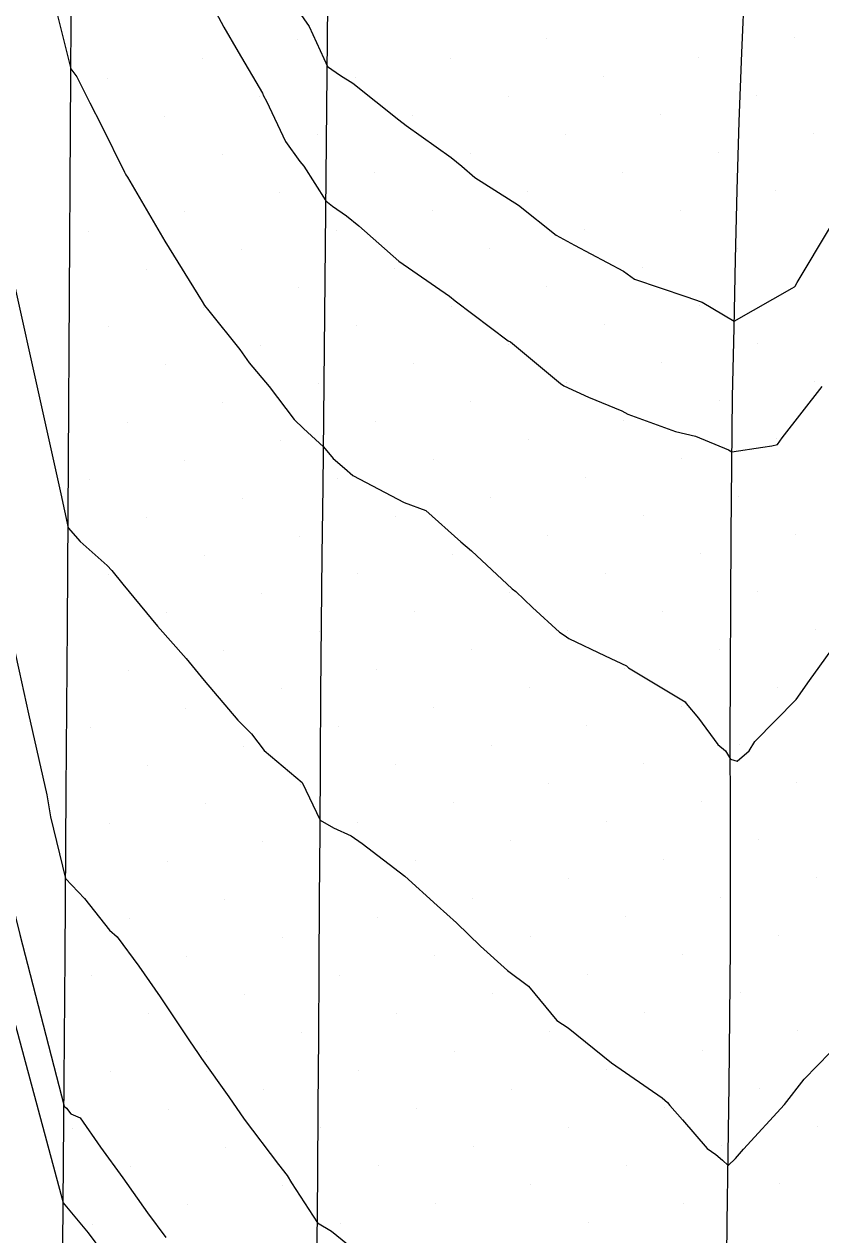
# Model space of a CAD drawing. Extents: x 2354170 to 2357230, y 866100 to 868290.
# Drawn here: x 2355333.22 to 2355362.17, y 867144.45 to 867188.41 of the extents above; entities that cross this region are included whole.
import ezdxf

# ---------------------------------------------------------------- set-up
doc = ezdxf.new("R2010")
doc.units = 0
for name, color, linetype in [('Default', 7, 'Continuous'), ('DTM Contours Minor', 7, 'Continuous'), ('Exist DTM Breakline', 7, 'Continuous'), ('Exist DTM Scan Elevation Point', 7, 'Continuous'), ('Exist Roads EOP', 7, 'Continuous')]:
    doc.layers.add(name, color=color, linetype=linetype)

msp = doc.modelspace()

# ---------------------------------------------------------------- linework, layer by layer
at = {"layer": 'Default'}
for points in [[(2355334.019, 867190.386), (2355334.922, 867186.795), (2355335.136, 867186.504), (2355335.61, 867185.558), (2355336.032, 867184.733), (2355336.872, 867183.038), (2355336.922, 867182.942), (2355336.971, 867182.858), (2355338.329, 867180.537), (2355339.695, 867178.341), (2355339.779, 867178.198), (2355339.936, 867178.004), (2355341.056, 867176.6), (2355341.395, 867176.111), (2355342.129, 867175.251), (2355343.036, 867174.06), (2355343.373, 867173.736), (2355344.096, 867173.062), (2355344.446, 867172.643), (2355344.862, 867172.289), (2355345.166, 867172.025), (2355347.034, 867171.041), (2355347.811, 867170.759), (2355349.085, 867169.611), (2355349.471, 867169.294), (2355350.956, 867167.908), (2355351.081, 867167.817), (2355351.687, 867167.232), (2355352.669, 867166.337), (2355352.841, 867166.227), (2355353.011, 867166.109), (2355354.333, 867165.481), (2355355.106, 867165.119), (2355355.181, 867165.044), (2355357.235, 867163.805), (2355357.277, 867163.745), (2355357.723, 867163.208), (2355358.423, 867162.261), (2355358.708, 867162.021), (2355358.881, 867161.73), (2355359.125, 867161.649), (2355359.562, 867162.022), (2355359.771, 867162.371), (2355361.276, 867163.885), (2355361.76, 867164.58), (2355362.724, 867165.925)], [(2355343, 867189.167), (2355343.578, 867188.329), (2355344.238, 867186.878), (2355344.713, 867186.553), (2355345.162, 867186.267), (2355346.837, 867184.94), (2355347.097, 867184.729), (2355348.736, 867183.576), (2355349.12, 867183.257), (2355349.603, 867182.843), (2355351.183, 867181.844), (2355352.554, 867180.746), (2355353.214, 867180.382), (2355354.998, 867179.44), (2355355.399, 867179.154), (2355357.268, 867178.528), (2355357.856, 867178.316), (2355359.021, 867177.626), (2355361.124, 867178.832), (2355361.213, 867178.88), (2355361.234, 867178.901), (2355361.313, 867179.031), (2355362.514, 867181.052)], [(2355331.18, 867188.516), (2355331.955, 867169.806), (2355333.045, 867164.925), (2355333.381, 867163.372), (2355334.049, 867160.433), (2355334.174, 867159.636), (2355334.73, 867157.388), (2355335.416, 867156.67), (2355336.328, 867155.52), (2355336.597, 867155.267), (2355337.387, 867154.204), (2355338.159, 867153.097), (2355339.228, 867151.494), (2355339.548, 867151.036), (2355339.671, 867150.85), (2355340.655, 867149.458), (2355341.213, 867148.65), (2355342.468, 867147.01), (2355342.783, 867146.609), (2355342.938, 867146.343), (2355343.876, 867144.886), (2355344.385, 867144.582), (2355345.361, 867143.801)], [(2355332.033, 867182.634), (2355334.551, 867171.362), (2355334.817, 867170.127), (2355335.257, 867169.627), (2355336.236, 867168.754), (2355336.409, 867168.574), (2355336.813, 867168.08), (2355338.071, 867166.556), (2355339.105, 867165.378), (2355339.763, 867164.583), (2355340.988, 867163.136), (2355341.483, 867162.65), (2355341.943, 867162.038), (2355343.318, 867160.872), (2355343.977, 867159.512), (2355344.461, 867159.233), (2355345.103, 867158.935), (2355345.506, 867158.667), (2355347.05, 867157.473), (2355348.227, 867156.412), (2355348.929, 867155.781), (2355349.806, 867154.929), (2355350.778, 867154.046), (2355351.543, 867153.479), (2355352.579, 867152.237), (2355352.986, 867151.969), (2355354.557, 867150.696), (2355356.408, 867149.428), (2355356.6, 867149.254), (2355356.688, 867149.144), (2355357.143, 867148.634), (2355358.039, 867147.586), (2355358.349, 867147.366), (2355358.597, 867147.158), (2355358.797, 867146.971), (2355359.066, 867147.23), (2355359.362, 867147.559), (2355360.849, 867149.18), (2355361.563, 867150.108), (2355362.511, 867151.078)], [(2355331.532, 867165.294), (2355331.746, 867160.133), (2355331.755, 867160.008), (2355331.876, 867155.931), (2355331.875, 867155.925), (2355331.875, 867155.92), (2355331.882, 867155.722), (2355331.985, 867155.431), (2355334.642, 867145.612), (2355335.543, 867144.521), (2355336.593, 867143.127)]]:
    msp.add_lwpolyline(points, dxfattribs=at)
at = {"layer": 'DTM Contours Minor'}
for points in [[(2355340.091, 867189.032), (2355340.471, 867188.307), (2355340.993, 867187.412), (2355341.879, 867185.904), (2355341.915, 867185.813), (2355342.023, 867185.616), (2355342.712, 867184.154), (2355343.235, 867183.423), (2355343.389, 867183.252), (2355344.188, 867181.996), (2355344.422, 867181.808), (2355344.931, 867181.455), (2355345.384, 867181.09), (2355346.837, 867179.805), (2355348.676, 867178.535), (2355348.882, 867178.366), (2355350.809, 867176.919), (2355350.892, 867176.873), (2355351.62, 867176.269), (2355352.711, 867175.366), (2355352.835, 867175.278), (2355353.731, 867174.873), (2355354.937, 867174.367), (2355355.153, 867174.251), (2355356.894, 867173.616), (2355357.619, 867173.448), (2355358.818, 867172.962), (2355358.937, 867172.88), (2355360.057, 867173.057), (2355360.384, 867173.097), (2355360.596, 867173.155), (2355360.681, 867173.272), (2355360.766, 867173.398), (2355362.213, 867175.256)], [(2355331.013, 867182.731), (2355331.903, 867161.255), (2355332.042, 867160.633), (2355332.084, 867160.436), (2355332.17, 867160.062), (2355332.629, 867157.136), (2355333.068, 867155.36), (2355334.67, 867149.13), (2355334.755, 867149.048), (2355334.917, 867148.84), (2355335.253, 867148.704), (2355335.991, 867147.64), (2355336.808, 867146.523), (2355337.708, 867145.249), (2355338.374, 867144.36)]]:
    msp.add_lwpolyline(points, dxfattribs=at)
at = {"layer": 'Exist DTM Breakline'}
for points in [[(2355358.744, 867142.383), (2355358.771, 867144.883), (2355358.802, 867147.383), (2355358.834, 867149.883), (2355358.865, 867152.383), (2355358.89, 867154.883), (2355358.887, 867157.383), (2355358.883, 867159.883), (2355358.88, 867162.383), (2355358.881, 867164.883), (2355358.898, 867167.382), (2355358.915, 867169.882), (2355358.932, 867172.382), (2355358.957, 867174.882), (2355359.015, 867177.381), (2355359.073, 867179.881), (2355359.131, 867182.38), (2355359.199, 867184.879), (2355359.304, 867187.377), (2355359.41, 867189.875)], [(2355343.871, 867144.124), (2355343.888, 867146.624), (2355343.906, 867149.124), (2355343.924, 867151.624), (2355343.942, 867154.124), (2355343.959, 867156.624), (2355343.975, 867159.123), (2355343.99, 867161.623), (2355344.006, 867164.123), (2355344.027, 867166.623), (2355344.054, 867169.123), (2355344.081, 867171.623), (2355344.108, 867174.123), (2355344.134, 867176.623), (2355344.159, 867179.123), (2355344.184, 867181.622), (2355344.209, 867184.122), (2355344.235, 867186.622), (2355344.261, 867189.122)]]:
    msp.add_lwpolyline(points, dxfattribs=at)
at = {"layer": 'Exist DTM Scan Elevation Point'}
for p, q in [((2355343.17, 867187.855), (2355343.17, 867187.855)), ((2355352.184, 867187.887), (2355352.184, 867187.887)), ((2355361.198, 867187.918), (2355361.198, 867187.918)), ((2355339.705, 867187.149), (2355339.705, 867187.149)), ((2355348.719, 867187.181), (2355348.719, 867187.181)), ((2355357.733, 867187.213), (2355357.733, 867187.213)), ((2355336.241, 867186.444), (2355336.241, 867186.444)), ((2355345.255, 867186.475), (2355345.255, 867186.475)), ((2355354.269, 867186.507), (2355354.269, 867186.507)), ((2355341.79, 867185.77), (2355341.79, 867185.77)), ((2355350.804, 867185.802), (2355350.804, 867185.802)), ((2355359.818, 867185.833), (2355359.818, 867185.833)), ((2355338.326, 867185.064), (2355338.326, 867185.064)), ((2355347.34, 867185.096), (2355347.34, 867185.096)), ((2355356.354, 867185.128), (2355356.354, 867185.128)), ((2355352.889, 867184.422), (2355352.889, 867184.422)), ((2355361.903, 867184.454), (2355361.903, 867184.454)), ((2355343.875, 867184.39), (2355343.875, 867184.39)), ((2355340.411, 867183.685), (2355340.411, 867183.685)), ((2355349.425, 867183.717), (2355349.425, 867183.717)), ((2355358.439, 867183.748), (2355358.439, 867183.748)), ((2355336.947, 867182.979), (2355336.947, 867182.979)), ((2355345.96, 867183.011), (2355345.96, 867183.011)), ((2355354.974, 867183.043), (2355354.974, 867183.043)), ((2355342.496, 867182.305), (2355342.496, 867182.305)), ((2355351.51, 867182.337), (2355351.51, 867182.337)), ((2355360.524, 867182.369), (2355360.524, 867182.369)), ((2355339.032, 867181.6), (2355339.032, 867181.6)), ((2355348.045, 867181.632), (2355348.045, 867181.632)), ((2355357.059, 867181.663), (2355357.059, 867181.663)), ((2355335.567, 867180.894), (2355335.567, 867180.894)), ((2355344.581, 867180.926), (2355344.581, 867180.926)), ((2355353.595, 867180.958), (2355353.595, 867180.958)), ((2355341.117, 867180.221), (2355341.117, 867180.221)), ((2355350.13, 867180.252), (2355350.13, 867180.252)), ((2355359.144, 867180.284), (2355359.144, 867180.284)), ((2355355.68, 867179.578), (2355355.68, 867179.578)), ((2355337.652, 867179.515), (2355337.652, 867179.515)), ((2355346.666, 867179.547), (2355346.666, 867179.547)), ((2355343.202, 867178.841), (2355343.202, 867178.841)), ((2355352.215, 867178.873), (2355352.215, 867178.873)), ((2355361.229, 867178.904), (2355361.229, 867178.904)), ((2355339.737, 867178.136), (2355339.737, 867178.136)), ((2355348.751, 867178.167), (2355348.751, 867178.167)), ((2355357.765, 867178.199), (2355357.765, 867178.199)), ((2355336.273, 867177.43), (2355336.273, 867177.43)), ((2355345.287, 867177.462), (2355345.287, 867177.462)), ((2355354.3, 867177.493), (2355354.3, 867177.493)), ((2355341.822, 867176.756), (2355341.822, 867176.756)), ((2355350.836, 867176.788), (2355350.836, 867176.788)), ((2355359.85, 867176.819), (2355359.85, 867176.819)), ((2355347.372, 867176.082), (2355347.372, 867176.082)), ((2355356.385, 867176.114), (2355356.385, 867176.114)), ((2355338.358, 867176.051), (2355338.358, 867176.051)), ((2355343.907, 867175.377), (2355343.907, 867175.377)), ((2355352.921, 867175.408), (2355352.921, 867175.408)), ((2355361.935, 867175.44), (2355361.935, 867175.44)), ((2355358.47, 867174.734), (2355358.47, 867174.734)), ((2355340.443, 867174.671), (2355340.443, 867174.671)), ((2355349.457, 867174.703), (2355349.457, 867174.703)), ((2355336.978, 867173.966), (2355336.978, 867173.966)), ((2355345.992, 867173.997), (2355345.992, 867173.997)), ((2355355.006, 867174.029), (2355355.006, 867174.029)), ((2355342.528, 867173.292), (2355342.528, 867173.292)), ((2355351.541, 867173.323), (2355351.541, 867173.323)), ((2355360.555, 867173.355), (2355360.555, 867173.355)), ((2355339.063, 867172.586), (2355339.063, 867172.586)), ((2355348.077, 867172.618), (2355348.077, 867172.618)), ((2355357.091, 867172.649), (2355357.091, 867172.649)), ((2355335.599, 867171.881), (2355335.599, 867171.881)), ((2355344.613, 867171.912), (2355344.613, 867171.912)), ((2355353.626, 867171.944), (2355353.626, 867171.944)), ((2355350.162, 867171.238), (2355350.162, 867171.238)), ((2355359.176, 867171.27), (2355359.176, 867171.27)), ((2355341.148, 867171.207), (2355341.148, 867171.207)), ((2355337.684, 867170.501), (2355337.684, 867170.501)), ((2355346.698, 867170.533), (2355346.698, 867170.533)), ((2355355.711, 867170.564), (2355355.711, 867170.564)), ((2355343.233, 867169.827), (2355343.233, 867169.827)), ((2355352.247, 867169.859), (2355352.247, 867169.859)), ((2355361.261, 867169.891), (2355361.261, 867169.891)), ((2355339.769, 867169.122), (2355339.769, 867169.122)), ((2355348.783, 867169.153), (2355348.783, 867169.153)), ((2355357.796, 867169.185), (2355357.796, 867169.185)), ((2355336.304, 867168.416), (2355336.304, 867168.416)), ((2355345.318, 867168.448), (2355345.318, 867168.448)), ((2355354.332, 867168.48), (2355354.332, 867168.48)), ((2355341.854, 867167.742), (2355341.854, 867167.742)), ((2355350.868, 867167.774), (2355350.868, 867167.774)), ((2355359.881, 867167.806), (2355359.881, 867167.806)), ((2355338.389, 867167.037), (2355338.389, 867167.037)), ((2355347.403, 867167.068), (2355347.403, 867167.068)), ((2355356.417, 867167.1), (2355356.417, 867167.1)), ((2355352.953, 867166.395), (2355352.953, 867166.395)), ((2355361.966, 867166.426), (2355361.966, 867166.426)), ((2355343.939, 867166.363), (2355343.939, 867166.363)), ((2355340.474, 867165.657), (2355340.474, 867165.657)), ((2355349.488, 867165.689), (2355349.488, 867165.689)), ((2355358.502, 867165.721), (2355358.502, 867165.721)), ((2355337.01, 867164.952), (2355337.01, 867164.952)), ((2355346.024, 867164.983), (2355346.024, 867164.983)), ((2355355.038, 867165.015), (2355355.038, 867165.015)), ((2355342.559, 867164.278), (2355342.559, 867164.278)), ((2355351.573, 867164.31), (2355351.573, 867164.31)), ((2355360.587, 867164.341), (2355360.587, 867164.341)), ((2355339.095, 867163.572), (2355339.095, 867163.572)), ((2355348.109, 867163.604), (2355348.109, 867163.604)), ((2355357.123, 867163.636), (2355357.123, 867163.636)), ((2355335.631, 867162.867), (2355335.631, 867162.867)), ((2355344.644, 867162.898), (2355344.644, 867162.898)), ((2355353.658, 867162.93), (2355353.658, 867162.93)), ((2355341.18, 867162.193), (2355341.18, 867162.193)), ((2355350.194, 867162.225), (2355350.194, 867162.225)), ((2355359.208, 867162.256), (2355359.208, 867162.256)), ((2355355.743, 867161.551), (2355355.743, 867161.551)), ((2355337.716, 867161.487), (2355337.716, 867161.487)), ((2355346.729, 867161.519), (2355346.729, 867161.519)), ((2355343.265, 867160.813), (2355343.265, 867160.813)), ((2355352.279, 867160.845), (2355352.279, 867160.845)), ((2355361.293, 867160.877), (2355361.293, 867160.877)), ((2355339.8, 867160.108), (2355339.8, 867160.108)), ((2355348.814, 867160.14), (2355348.814, 867160.14)), ((2355357.828, 867160.171), (2355357.828, 867160.171)), ((2355336.336, 867159.402), (2355336.336, 867159.402)), ((2355345.35, 867159.434), (2355345.35, 867159.434)), ((2355354.364, 867159.466), (2355354.364, 867159.466)), ((2355341.885, 867158.728), (2355341.885, 867158.728)), ((2355350.899, 867158.76), (2355350.899, 867158.76)), ((2355359.913, 867158.792), (2355359.913, 867158.792)), ((2355347.435, 867158.055), (2355347.435, 867158.055)), ((2355356.449, 867158.086), (2355356.449, 867158.086)), ((2355338.421, 867158.023), (2355338.421, 867158.023)), ((2355352.984, 867157.381), (2355352.984, 867157.381)), ((2355361.998, 867157.412), (2355361.998, 867157.412)), ((2355340.506, 867156.643), (2355340.506, 867156.643)), ((2355349.52, 867156.675), (2355349.52, 867156.675)), ((2355358.534, 867156.707), (2355358.534, 867156.707)), ((2355337.042, 867155.938), (2355337.042, 867155.938)), ((2355346.055, 867155.97), (2355346.055, 867155.97)), ((2355355.069, 867156.001), (2355355.069, 867156.001)), ((2355342.591, 867155.264), (2355342.591, 867155.264)), ((2355351.605, 867155.296), (2355351.605, 867155.296)), ((2355360.619, 867155.327), (2355360.619, 867155.327)), ((2355339.127, 867154.558), (2355339.127, 867154.558)), ((2355348.14, 867154.59), (2355348.14, 867154.59)), ((2355357.154, 867154.622), (2355357.154, 867154.622)), ((2355335.662, 867153.853), (2355335.662, 867153.853)), ((2355344.676, 867153.885), (2355344.676, 867153.885)), ((2355353.69, 867153.916), (2355353.69, 867153.916)), ((2355350.225, 867153.211), (2355350.225, 867153.211)), ((2355359.239, 867153.242), (2355359.239, 867153.242)), ((2355341.212, 867153.179), (2355341.212, 867153.179)), ((2355337.747, 867152.473), (2355337.747, 867152.473)), ((2355346.761, 867152.505), (2355346.761, 867152.505)), ((2355355.775, 867152.537), (2355355.775, 867152.537)), ((2355343.297, 867151.8), (2355343.297, 867151.8)), ((2355352.31, 867151.831), (2355352.31, 867151.831)), ((2355361.324, 867151.863), (2355361.324, 867151.863)), ((2355339.832, 867151.094), (2355339.832, 867151.094)), ((2355348.846, 867151.126), (2355348.846, 867151.126)), ((2355357.86, 867151.157), (2355357.86, 867151.157)), ((2355336.368, 867150.389), (2355336.368, 867150.389)), ((2355345.382, 867150.42), (2355345.382, 867150.42)), ((2355354.395, 867150.452), (2355354.395, 867150.452)), ((2355341.917, 867149.715), (2355341.917, 867149.715)), ((2355350.931, 867149.746), (2355350.931, 867149.746)), ((2355359.945, 867149.778), (2355359.945, 867149.778)), ((2355338.453, 867149.009), (2355338.453, 867149.009)), ((2355347.467, 867149.041), (2355347.467, 867149.041)), ((2355356.48, 867149.072), (2355356.48, 867149.072)), ((2355353.016, 867148.367), (2355353.016, 867148.367)), ((2355362.03, 867148.399), (2355362.03, 867148.399)), ((2355334.988, 867148.304), (2355334.988, 867148.304)), ((2355344.002, 867148.335), (2355344.002, 867148.335)), ((2355340.538, 867147.63), (2355340.538, 867147.63)), ((2355349.552, 867147.661), (2355349.552, 867147.661)), ((2355358.565, 867147.693), (2355358.565, 867147.693)), ((2355337.073, 867146.924), (2355337.073, 867146.924)), ((2355346.087, 867146.956), (2355346.087, 867146.956)), ((2355355.101, 867146.987), (2355355.101, 867146.987)), ((2355342.623, 867146.25), (2355342.623, 867146.25)), ((2355351.637, 867146.282), (2355351.637, 867146.282)), ((2355360.65, 867146.314), (2355360.65, 867146.314)), ((2355339.158, 867145.545), (2355339.158, 867145.545)), ((2355348.172, 867145.576), (2355348.172, 867145.576)), ((2355357.186, 867145.608), (2355357.186, 867145.608)), ((2355344.708, 867144.871), (2355344.708, 867144.871)), ((2355353.722, 867144.902), (2355353.722, 867144.902)), ((2355335.694, 867144.839), (2355335.694, 867144.839))]:
    msp.add_line(p, q, dxfattribs=at)
at = {"layer": 'Exist Roads EOP'}
msp.add_lwpolyline([(2355334.619, 867142.572), (2355334.665, 867148.572), (2355334.71, 867154.572), (2355334.753, 867160.572), (2355334.794, 867166.572), (2355334.834, 867172.572), (2355334.872, 867178.571), (2355334.909, 867184.571), (2355334.944, 867190.571), (2355334.978, 867196.571), (2355335.008, 867202.571), (2355335.034, 867208.571), (2355335.054, 867214.571), (2355335.066, 867220.571), (2355335.068, 867226.571), (2355335.06, 867232.571), (2355335.038, 867238.571), (2355335.001, 867244.571), (2355334.945, 867250.571), (2355334.868, 867256.57), (2355334.766, 867262.569), (2355334.639, 867268.568), (2355334.487, 867274.566), (2355334.312, 867280.563)], dxfattribs=at)

doc.saveas('drawing.dxf')
